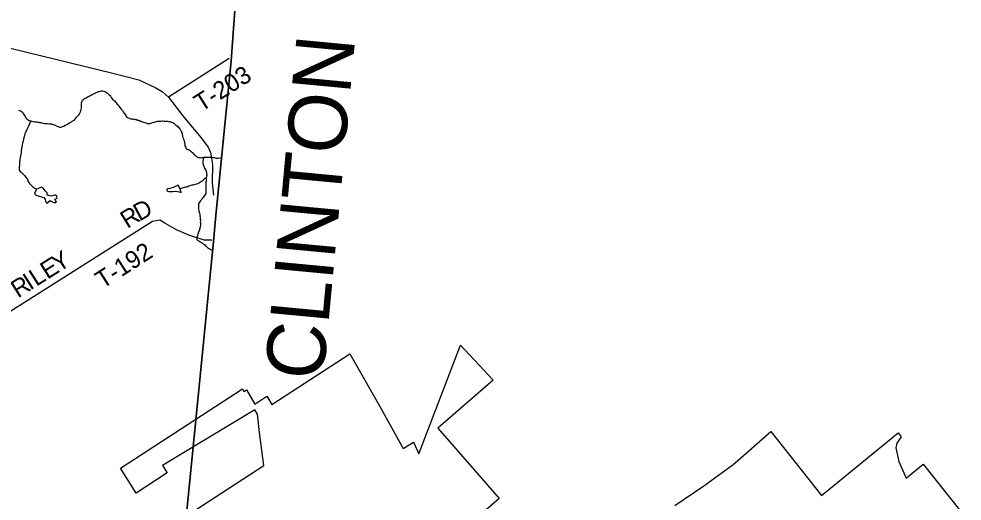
# Model space of a CAD drawing. Extents: x 1310247 to 1664935, y 284496 to 704931.
# Drawn here: x 1540499 to 1556589, y 478494 to 486716 of the extents above; entities that cross this region are included whole.
import ezdxf

# ---------------------------------------------------------------- set-up
doc = ezdxf.new("R2010")
doc.units = 0
for name, color, linetype in [('GM_X_Adjacent_County', 7, 'Continuous'), ('GM_X_Adjacent_County_Text', 7, 'Continuous'), ('GM_X_County_Road_Text', 7, 'Continuous'), ('GM_X_County_Subdivision_Text', 7, 'Continuous'), ('GM_X_Major_Lake_Text', 7, 'Continuous'), ('GM_X_Minor_Lake', 7, 'Continuous'), ('GM_X_Minor_River', 7, 'Continuous'), ('GM_X_Minor_River_Text', 7, 'Continuous'), ('GM_X_Township', 7, 'Continuous'), ('GM_X_Township_Subdivision', 7, 'Continuous')]:
    doc.layers.add(name, color=color, linetype=linetype)

msp = doc.modelspace()

# ---------------------------------------------------------------- linework, layer by layer
at = {"layer": 'GM_X_Adjacent_County'}
msp.add_lwpolyline([(1539240, 496432), (1543392, 498393), (1545353, 499331), (1545078, 496425), (1545013, 495738), (1545002, 495623), (1544429, 489554), (1544212, 487256), (1544123, 486002), (1543861, 483362), (1543818, 482923), (1543136, 476031)], dxfattribs=at)
at = {"layer": 'GM_X_Adjacent_County_Text'}
msp.add_lwpolyline([(1543136, 476031), (1543818, 482923), (1543861, 483362), (1544123, 486002), (1544212, 487256), (1544429, 489554), (1545002, 495623), (1545013, 495738), (1545078, 496425), (1545353, 499331), (1545798, 504044), (1545822, 504298), (1546298, 509606), (1546686, 513989), (1546926, 516687), (1547324, 521188), (1547463, 522758), (1547777, 526306), (1548052, 529426), (1548059, 529500), (1548609, 535719), (1548703, 536779), (1549068, 540794)], dxfattribs=at)
at = {"layer": 'GM_X_County_Road_Text'}
msp.add_lwpolyline([(1538932, 486562), (1542103, 485789), (1542545, 485674), (1542834, 485539), (1542952, 485473), (1543051, 485381), (1543295, 485065), (1543605, 484693), (1543727, 484529), (1543767, 484436), (1543804, 484231), (1543795, 483920), (1543819, 483709)], dxfattribs=at)
at = {"layer": 'GM_X_County_Subdivision_Text'}
for points in [[(1544085, 486039), (1543051, 485381)], [(1543790, 482941), (1543662, 482943), (1543396, 483026), (1543190, 483117), (1542991, 483234), (1542906, 483282), (1542777, 483260), (1539614, 481259), (1539519, 481205), (1539486, 481139), (1539451, 481063), (1539313, 480598), (1539227, 480527), (1538471, 479914)]]:
    msp.add_lwpolyline(points, dxfattribs=at)
at = {"layer": 'GM_X_Major_Lake_Text'}
for points in [[(1542903, 477950), (1544675, 479101), (1544605, 479665), (1544567, 479977), (1544526, 480048), (1542950, 479101), (1543027, 478974), (1542498, 478631), (1542232, 479057), (1544313, 480408), (1544338, 480365), (1544380, 480392), (1544522, 480145), (1544730, 480285), (1544816, 480142), (1546142, 481003), (1546652, 480119), (1547055, 479393), (1547232, 479500), (1547322, 479303), (1548034, 481151), (1548587, 480558), (1547646, 479740), (1548691, 478538), (1548172, 478087)], [(1551688, 478420), (1552185, 478755), (1552219, 478778), (1552310, 478844), (1552685, 479118), (1552716, 479145), (1553324, 479679), (1554188, 478589), (1555499, 479657), (1555551, 479592), (1555477, 479484), (1555458, 479403), (1555509, 479170), (1555635, 478888), (1555925, 479123), (1556589, 478291)]]:
    msp.add_lwpolyline(points, dxfattribs=at)
at = {"layer": 'GM_X_Minor_River'}
for points in [[(1540802, 483812), (1540764, 483741), (1540784, 483716), (1540810, 483706)], [(1540810, 483706), (1540844, 483693), (1540888, 483682), (1540928, 483669), (1540946, 483641), (1540955, 483608), (1540969, 483576), (1540993, 483580), (1541011, 483601), (1541036, 483619), (1541060, 483604), (1541098, 483584), (1541128, 483583), (1541140, 483591), (1541125, 483617), (1541115, 483644), (1541131, 483647), (1541150, 483657), (1541146, 483693), (1541122, 483708), (1541086, 483704), (1541049, 483695), (1541013, 483702), (1540981, 483708), (1540980, 483751), (1540950, 483783), (1540917, 483824), (1540885, 483849), (1540802, 483812)], [(1543074, 483824), (1543042, 483821), (1543023, 483807), (1543021, 483789), (1543035, 483781), (1543059, 483774), (1543091, 483772), (1543127, 483771), (1543172, 483780), (1543204, 483774), (1543236, 483765), (1543266, 483754), (1543249, 483821)], [(1543249, 483821), (1543216, 483878), (1543133, 483843), (1543074, 483824)]]:
    msp.add_lwpolyline(points, dxfattribs=at)
at = {"layer": 'GM_X_Minor_River_Text'}
for points in [[(1541166, 484880), (1541180, 484873), (1541200, 484871), (1541216, 484870), (1541230, 484874), (1541246, 484880), (1541267, 484889), (1541287, 484901), (1541319, 484916), (1541334, 484928), (1541348, 484933), (1541370, 484947), (1541397, 484962), (1541411, 484974), (1541430, 484984), (1541446, 484997), (1541462, 485013), (1541475, 485027), (1541487, 485044), (1541504, 485062), (1541520, 485080), (1541531, 485095), (1541537, 485109), (1541550, 485131), (1541558, 485155), (1541563, 485173), (1541565, 485191), (1541568, 485211), (1541568, 485229), (1541569, 485255), (1541569, 485269), (1541570, 485283), (1541572, 485299), (1541578, 485313), (1541585, 485329), (1541601, 485343), (1541618, 485356), (1541632, 485366), (1541646, 485372), (1541665, 485383), (1541679, 485391), (1541699, 485400), (1541718, 485412), (1541734, 485418), (1541752, 485427), (1541774, 485439), (1541789, 485444), (1541807, 485454), (1541821, 485462), (1541839, 485469), (1541854, 485475), (1541874, 485480), (1541890, 485486), (1541904, 485488), (1541928, 485487), (1541948, 485485), (1541964, 485478), (1541978, 485472), (1541996, 485463), (1542014, 485449), (1542035, 485424), (1542049, 485414), (1542063, 485396), (1542072, 485377), (1542096, 485347), (1542117, 485332), (1542129, 485316), (1542152, 485293), (1542178, 485260), (1542192, 485250), (1542199, 485236), (1542221, 485207), (1542246, 485177), (1542265, 485152), (1542279, 485130), (1542291, 485115), (1542302, 485101), (1542310, 485083), (1542324, 485068), (1542331, 485054), (1542347, 485042), (1542365, 485031), (1542379, 485025), (1542403, 485014), (1542423, 485012), (1542437, 485009), (1542455, 485007), (1542471, 485005), (1542487, 485002), (1542507, 484998), (1542525, 484991), (1542543, 484987), (1542557, 484980), (1542576, 484976), (1542592, 484968), (1542608, 484963), (1542626, 484957), (1542646, 484950), (1542664, 484944), (1542682, 484939), (1542696, 484935)], [(1540494, 485161), (1540508, 485154), (1540526, 485150), (1540546, 485137), (1540559, 485123), (1540573, 485105), (1540584, 485088), (1540594, 485070), (1540604, 485054), (1540615, 485035), (1540629, 485019), (1540643, 485005), (1540660, 484992), (1540674, 484984), (1540688, 484977), (1540706, 484975), (1540720, 484973), (1540744, 484968), (1540770, 484963), (1540784, 484963), (1540804, 484961), (1540824, 484956), (1540838, 484954), (1540852, 484951), (1540872, 484947), (1540890, 484944), (1540908, 484938), (1540930, 484935), (1540956, 484933), (1540970, 484930), (1540990, 484930), (1541014, 484929), (1541036, 484927), (1541052, 484924), (1541066, 484922), (1541084, 484916), (1541104, 484907), (1541122, 484901), (1541138, 484890), (1541152, 484884), (1541166, 484880)], [(1540706, 484975), (1540658, 484876), (1540653, 484862), (1540643, 484840), (1540636, 484826), (1540628, 484812), (1540617, 484794), (1540609, 484769), (1540602, 484755), (1540596, 484731), (1540591, 484711), (1540585, 484689), (1540578, 484671), (1540576, 484657), (1540571, 484639), (1540567, 484621), (1540562, 484605), (1540560, 484591), (1540556, 484571), (1540553, 484555), (1540551, 484537), (1540546, 484515), (1540544, 484491), (1540541, 484477), (1540539, 484463), (1540536, 484435), (1540531, 484403), (1540525, 484375), (1540522, 484351), (1540517, 484323), (1540515, 484301), (1540512, 484285), (1540512, 484269), (1540512, 484255), (1540511, 484239), (1540509, 484223), (1540508, 484209), (1540506, 484195), (1540506, 484181), (1540503, 484163), (1540503, 484149), (1540512, 484131), (1540524, 484113), (1540538, 484100), (1540555, 484084), (1540571, 484069), (1540585, 484057), (1540599, 484039), (1540612, 484024), (1540626, 484006), (1540634, 483992), (1540645, 483975), (1540653, 483961), (1540658, 483943), (1540668, 483924), (1540678, 483910), (1540695, 483894), (1540709, 483881), (1540723, 483867), (1540739, 483855), (1540752, 483842), (1540766, 483830), (1540802, 483812)], [(1542696, 484935), (1542714, 484933), (1542732, 484930), (1542752, 484936), (1542767, 484943), (1542781, 484947), (1542799, 484953), (1542813, 484956), (1542829, 484962), (1542849, 484967), (1542864, 484973), (1542880, 484973), (1542902, 484974), (1542920, 484974), (1542942, 484975), (1542956, 484975), (1542976, 484974), (1542998, 484974), (1543014, 484973), (1543034, 484971), (1543056, 484966), (1543074, 484964), (1543090, 484960), (1543104, 484955), (1543124, 484947), (1543140, 484938), (1543152, 484924), (1543166, 484918), (1543185, 484901), (1543203, 484885), (1543219, 484870), (1543232, 484858), (1543244, 484841), (1543256, 484821), (1543265, 484805), (1543271, 484791), (1543277, 484772), (1543282, 484758), (1543284, 484744), (1543290, 484730), (1543293, 484712), (1543301, 484690), (1543306, 484665), (1543312, 484651), (1543317, 484633), (1543323, 484619), (1543325, 484605), (1543332, 484573), (1543333, 484554), (1543339, 484536), (1543345, 484520), (1543354, 484506), (1543372, 484495), (1543388, 484487), (1543408, 484476), (1543426, 484464), (1543443, 484449), (1543459, 484435), (1543477, 484417), (1543492, 484404), (1543510, 484388), (1543526, 484373), (1543540, 484363), (1543553, 484354), (1543571, 484350), (1543589, 484350), (1543608, 484349), (1543626, 484351), (1543640, 484354), (1543654, 484356), (1543674, 484358), (1543692, 484357), (1543710, 484359), (1543728, 484358), (1543742, 484358), (1543758, 484358), (1543776, 484357), (1543795, 484357), (1543813, 484354), (1543831, 484352), (1543849, 484347), (1543867, 484343), (1543885, 484340), (1543905, 484342), (1543962, 484350)], [(1543654, 484356), (1543645, 484318), (1543640, 484298), (1543638, 484284), (1543638, 484270), (1543637, 484252), (1543641, 484234), (1543646, 484216), (1543652, 484202), (1543660, 484185), (1543667, 484171), (1543677, 484153), (1543687, 484137), (1543696, 484118), (1543698, 484100), (1543701, 484082), (1543703, 484068), (1543703, 484050), (1543700, 484036), (1543700, 484022), (1543695, 484004), (1543695, 483986), (1543692, 483968), (1543692, 483950), (1543690, 483930), (1543689, 483916), (1543689, 483900), (1543688, 483886), (1543690, 483872), (1543690, 483852), (1543689, 483834), (1543689, 483820), (1543688, 483797), (1543690, 483779), (1543691, 483761), (1543689, 483741), (1543676, 483720), (1543666, 483704), (1543655, 483686), (1543643, 483672), (1543628, 483654), (1543620, 483639), (1543608, 483625), (1543591, 483607), (1543579, 483593), (1543568, 483576), (1543566, 483562), (1543561, 483544), (1543561, 483526), (1543561, 483512), (1543562, 483494), (1543564, 483471), (1543567, 483449), (1543571, 483435), (1543574, 483419), (1543580, 483401), (1543584, 483383), (1543585, 483369), (1543587, 483354), (1543591, 483340), (1543592, 483320), (1543594, 483302), (1543595, 483286), (1543595, 483268), (1543594, 483254), (1543596, 483236), (1543595, 483216), (1543595, 483198), (1543592, 483178), (1543590, 483164), (1543588, 483146), (1543583, 483128), (1543579, 483112), (1543570, 483096), (1543564, 483080), (1543557, 483062), (1543551, 483048), (1543547, 483024), (1543540, 483006), (1543534, 482989), (1543531, 482971), (1543537, 482952), (1543554, 482936), (1543568, 482930), (1543584, 482921), (1543598, 482915), (1543616, 482902), (1543632, 482890), (1543645, 482880), (1543663, 482867), (1543679, 482853), (1543695, 482838), (1543710, 482824), (1543724, 482811), (1543738, 482799), (1543806, 482767)], [(1543695, 484004), (1543659, 483983), (1543646, 483969), (1543630, 483953), (1543613, 483942), (1543597, 483932), (1543579, 483920), (1543560, 483911), (1543544, 483905), (1543528, 483900), (1543508, 483894), (1543486, 483887), (1543471, 483883), (1543451, 483879), (1543433, 483874), (1543417, 483868), (1543401, 483863), (1543382, 483855), (1543364, 483851), (1543350, 483846), (1543332, 483840), (1543316, 483839), (1543301, 483835), (1543283, 483829), (1543265, 483824), (1543249, 483821)]]:
    msp.add_lwpolyline(points, dxfattribs=at)
at = {"layer": 'GM_X_Township'}
msp.add_lwpolyline([(1549068, 540794), (1548703, 536779), (1548609, 535719), (1548059, 529500), (1548052, 529426), (1547777, 526306), (1547463, 522758), (1547324, 521188), (1546926, 516687), (1546686, 513989), (1546298, 509606), (1545822, 504298), (1545798, 504044), (1545353, 499331), (1545078, 496425), (1545013, 495738), (1545002, 495623), (1544429, 489554), (1544212, 487256), (1544123, 486002), (1543861, 483362), (1543818, 482923), (1543136, 476031)], dxfattribs=at)

# ---------------------------------------------------------------- texts
at = {"layer": 'GM_X_Minor_Lake'}
msp.add_text('CLINTON COUNTY', height=1000, rotation=84.6179, dxfattribs=at).set_placement((1545687, 480535))
at = {"layer": 'GM_X_Township_Subdivision'}
for s, rotation, p in [('T-203', 32.3634, (1543610, 485123)), ('R', 31.9892, (1542349, 483133)), ('D', 28.0868, (1542554, 483260)), ('T-192', 32.5994, (1541927, 482106)), ('Y', 32.3047, (1541176, 482387)), ('E', 32.3016, (1540986, 482267)), ('I', 32.3086, (1540692, 482081)), ('L', 32.3052, (1540796, 482147)), ('R', 32.3066, (1540484, 481949))]:
    msp.add_text(s, height=300, rotation=rotation, dxfattribs=at).set_placement(p)

doc.saveas('drawing.dxf')
